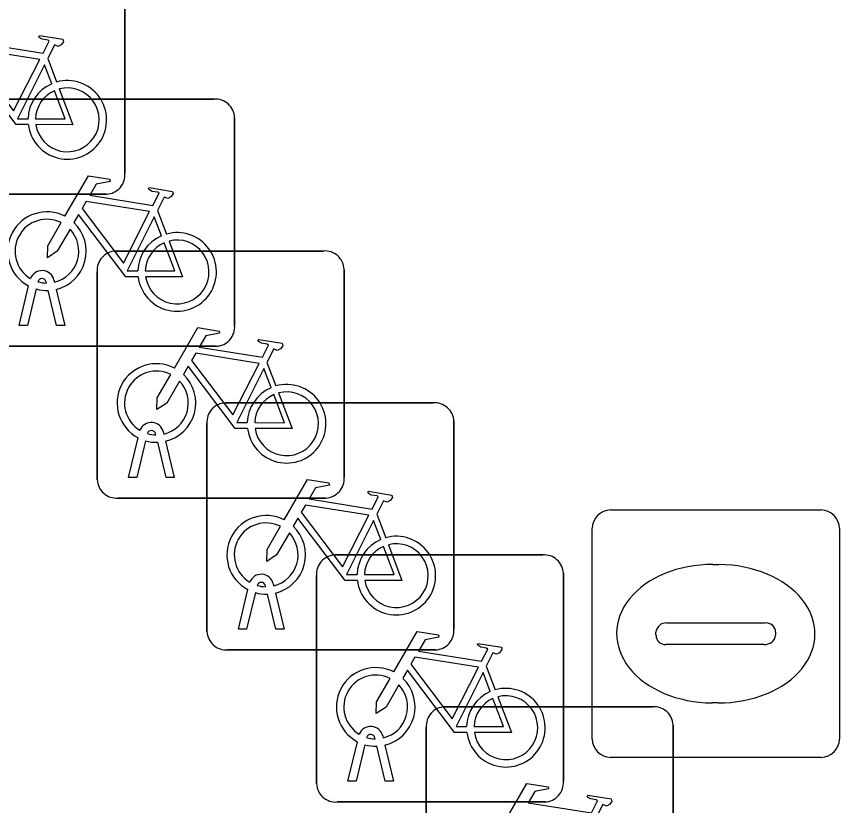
# Model space of a CAD drawing. Extents: x 161087 to 161926, y 382572 to 383873.
# Drawn here: x 161484.965 to 161488.294, y 383519.964 to 383523.155 of the extents above; entities that cross this region are included whole.
import ezdxf

# ---------------------------------------------------------------- set-up
doc = ezdxf.new("R2010")
doc.units = 0
doc.layers.add('IMGEO_Fietsenrek', color=7, linetype='Continuous')
doc.layers.add('IMGEO_Kolk', color=7, linetype='Continuous')

msp = doc.modelspace()

# ---------------------------------------------------------------- linework, layer by layer
at = {"layer": 'IMGEO_Fietsenrek'}
for p, q in [((161485.4035, 383523.3611), (161485.4035, 383522.5202)), ((161485.4035, 383522.5202), (161485.4035, 383523.3611)), ((161485.0912, 383522.9852), (161485.1275, 383522.89)), ((161484.9229, 383522.8205), (161485.7638, 383522.8205)), ((161485.7638, 383522.8205), (161484.9229, 383522.8205)), ((161485.8475, 383522.7461), (161485.8475, 383521.9052)), ((161485.8475, 383521.9052), (161485.8475, 383522.7461)), ((161485.3291, 383522.4365), (161484.4882, 383522.4365)), ((161484.4882, 383522.4365), (161485.3291, 383522.4365)), ((161485.5352, 383522.3702), (161485.5715, 383522.275)), ((161485.3659, 383522.2065), (161486.2068, 383522.2065)), ((161486.2068, 383522.2065), (161485.3659, 383522.2065)), ((161485.2915, 383521.2819), (161485.2915, 383522.1228)), ((161485.2915, 383522.1228), (161485.2915, 383521.2819)), ((161486.2905, 383522.1321), (161486.2905, 383521.2912)), ((161486.2905, 383521.2912), (161486.2905, 383522.1321)), ((161485.0859, 383522.0769), (161485.0849, 383522.0812)), ((161485.1166, 383522.0884), (161485.1184, 383522.0805)), ((161484.9755, 383521.9053), (161485.0138, 383522.0653)), ((161485.0442, 383522.0531), (161485.0089, 383521.9053)), ((161485.127, 383521.9053), (161485.0931, 383522.047)), ((161485.1254, 383522.0513), (161485.1604, 383521.9053)), ((161485.0089, 383521.9053), (161484.9755, 383521.9053)), ((161485.1604, 383521.9053), (161485.127, 383521.9053)), ((161485.7731, 383521.8215), (161484.9322, 383521.8215)), ((161484.9322, 383521.8215), (161485.7731, 383521.8215)), ((161485.9782, 383521.7562), (161486.0145, 383521.661)), ((161485.8099, 383521.5925), (161486.6508, 383521.5925)), ((161486.6508, 383521.5925), (161485.8099, 383521.5925)), ((161486.7345, 383521.5181), (161486.7345, 383520.6772)), ((161486.7345, 383520.6772), (161486.7345, 383521.5181)), ((161485.7355, 383520.6679), (161485.7355, 383521.5088)), ((161485.7355, 383521.5088), (161485.7355, 383520.6679)), ((161485.4185, 383521.2913), (161485.4568, 383521.4513)), ((161485.5289, 383521.4629), (161485.5279, 383521.4672)), ((161485.5596, 383521.4744), (161485.5614, 383521.4665)), ((161485.4872, 383521.4391), (161485.4519, 383521.2913)), ((161485.57, 383521.2913), (161485.5361, 383521.433)), ((161485.5684, 383521.4373), (161485.6034, 383521.2913)), ((161485.4519, 383521.2913), (161485.4185, 383521.2913)), ((161485.6034, 383521.2913), (161485.57, 383521.2913)), ((161486.2161, 383521.2075), (161485.3752, 383521.2075)), ((161485.3752, 383521.2075), (161486.2161, 383521.2075)), ((161486.4222, 383521.1422), (161486.4585, 383521.047)), ((161486.2529, 383520.9775), (161487.0938, 383520.9775)), ((161487.0938, 383520.9775), (161486.2529, 383520.9775)), ((161486.1785, 383520.0529), (161486.1785, 383520.8938)), ((161486.1785, 383520.8938), (161486.1785, 383520.0529)), ((161487.1775, 383520.9031), (161487.1775, 383520.0622)), ((161487.1775, 383520.0622), (161487.1775, 383520.9031)), ((161485.9729, 383520.8489), (161485.9719, 383520.8532)), ((161486.0036, 383520.8604), (161486.0054, 383520.8525)), ((161485.8625, 383520.6773), (161485.9008, 383520.8373)), ((161485.9312, 383520.8251), (161485.8959, 383520.6773)), ((161486.014, 383520.6773), (161485.9801, 383520.819)), ((161486.0124, 383520.8233), (161486.0474, 383520.6773)), ((161485.8959, 383520.6773), (161485.8625, 383520.6773)), ((161486.0474, 383520.6773), (161486.014, 383520.6773)), ((161486.6601, 383520.5935), (161485.8192, 383520.5935)), ((161485.8192, 383520.5935), (161486.6601, 383520.5935)), ((161486.8652, 383520.5272), (161486.9015, 383520.432)), ((161486.6969, 383520.3635), (161487.5378, 383520.3635)), ((161487.5378, 383520.3635), (161486.6969, 383520.3635)), ((161486.6225, 383519.4389), (161486.6225, 383520.2798)), ((161486.6225, 383520.2798), (161486.6225, 383519.4389)), ((161487.6215, 383520.2891), (161487.6215, 383519.4482)), ((161487.6215, 383519.4482), (161487.6215, 383520.2891)), ((161486.4466, 383520.2454), (161486.4484, 383520.2375)), ((161486.3055, 383520.0623), (161486.3438, 383520.2223)), ((161486.4159, 383520.2339), (161486.4149, 383520.2382)), ((161486.3742, 383520.2101), (161486.3389, 383520.0623)), ((161486.457, 383520.0623), (161486.4231, 383520.204)), ((161486.4554, 383520.2083), (161486.4904, 383520.0623)), ((161486.3389, 383520.0623), (161486.3055, 383520.0623)), ((161486.4904, 383520.0623), (161486.457, 383520.0623)), ((161487.1031, 383519.9785), (161486.2622, 383519.9785)), ((161486.2622, 383519.9785), (161487.1031, 383519.9785))]:
    msp.add_line(p, q, dxfattribs=at)
for points in [[(161484.7171, 383522.9622), (161484.8118, 383523.1257), (161484.898, 383523.1119), (161484.8997, 383523.1032), (161484.8436, 383523.0923), (161484.8174, 383523.047), (161485.0726, 383523.0062)], [(161485.0726, 383523.0062), (161485.0976, 383523.055), (161485.0925, 383523.059), (161485.0693, 383523.0627), (161485.0566, 383523.0702), (161485.0556, 383523.0733), (161485.0578, 383523.0779), (161485.1526, 383523.0628), (161485.1549, 383523.0525), (161485.1455, 383523.0401), (161485.1331, 383523.0337), (161485.1186, 383523.0399), (161485.0912, 383522.9852)], [(161485.0597, 383522.981), (161484.8029, 383523.022), (161484.7862, 383522.9932), (161484.9532, 383522.7729), (161485.0597, 383522.981)], [(161485.0128, 383522.7175), (161484.9631, 383522.7176), (161484.7724, 383522.9693), (161484.7534, 383522.9365)], [(161485.1077, 383522.883), (161485.0784, 383522.9598), (161484.969, 383522.7417), (161485.0117, 383522.7416)], [(161485.0417, 383522.7415), (161485.1616, 383522.7413), (161485.1184, 383522.8549)], [(161485.1382, 383522.8618), (161485.1932, 383522.7172), (161485.0431, 383522.7175)], [(161485.1611, 383522.3472), (161485.2558, 383522.5107), (161485.342, 383522.4969), (161485.3437, 383522.4882), (161485.2876, 383522.4773), (161485.2614, 383522.432), (161485.5166, 383522.3912)], [(161485.5166, 383522.3912), (161485.5416, 383522.44), (161485.5365, 383522.444), (161485.5133, 383522.4477), (161485.5006, 383522.4552), (161485.4996, 383522.4583), (161485.5018, 383522.4629), (161485.5966, 383522.4478), (161485.5989, 383522.4375), (161485.5895, 383522.4251), (161485.5771, 383522.4187), (161485.5626, 383522.4249), (161485.5352, 383522.3702)], [(161485.5037, 383522.366), (161485.2469, 383522.407), (161485.2302, 383522.3782), (161485.3972, 383522.1579), (161485.5037, 383522.366)], [(161485.4568, 383522.1025), (161485.4071, 383522.1026), (161485.2164, 383522.3543), (161485.1974, 383522.3215)], [(161485.5517, 383522.268), (161485.5224, 383522.3448), (161485.413, 383522.1267), (161485.4557, 383522.1266)], [(161485.1818, 383522.2947), (161485.1302, 383522.2055), (161485.0903, 383522.1795), (161485.0915, 383522.227), (161485.146, 383522.3212)], [(161485.5822, 383522.2468), (161485.6372, 383522.1022), (161485.4871, 383522.1025)], [(161485.4857, 383522.1265), (161485.6056, 383522.1263), (161485.5624, 383522.2399)], [(161485.6041, 383521.7332), (161485.6988, 383521.8967), (161485.785, 383521.8829), (161485.7867, 383521.8742), (161485.7306, 383521.8633), (161485.7044, 383521.818), (161485.9596, 383521.7772)], [(161485.9596, 383521.7772), (161485.9846, 383521.826), (161485.9795, 383521.83), (161485.9563, 383521.8337), (161485.9436, 383521.8412), (161485.9426, 383521.8443), (161485.9448, 383521.8489), (161486.0396, 383521.8338), (161486.0419, 383521.8235), (161486.0325, 383521.8111), (161486.0201, 383521.8047), (161486.0056, 383521.8109), (161485.9782, 383521.7562)], [(161485.9467, 383521.752), (161485.6899, 383521.793), (161485.6732, 383521.7642), (161485.8402, 383521.5439), (161485.9467, 383521.752)], [(161485.8998, 383521.4885), (161485.8501, 383521.4886), (161485.6594, 383521.7403), (161485.6404, 383521.7075)], [(161485.9947, 383521.654), (161485.9654, 383521.7308), (161485.856, 383521.5127), (161485.8987, 383521.5126)], [(161485.6248, 383521.6807), (161485.5732, 383521.5915), (161485.5333, 383521.5655), (161485.5345, 383521.613), (161485.589, 383521.7072)], [(161485.9287, 383521.5125), (161486.0486, 383521.5123), (161486.0054, 383521.6259)], [(161486.0252, 383521.6328), (161486.0802, 383521.4882), (161485.9301, 383521.4885)], [(161486.0481, 383521.1192), (161486.1428, 383521.2827), (161486.229, 383521.2689), (161486.2307, 383521.2602), (161486.1746, 383521.2493), (161486.1484, 383521.204), (161486.4036, 383521.1632)], [(161486.4036, 383521.1632), (161486.4286, 383521.212), (161486.4235, 383521.216), (161486.4003, 383521.2197), (161486.3876, 383521.2272), (161486.3866, 383521.2303), (161486.3888, 383521.2349), (161486.4836, 383521.2198), (161486.4859, 383521.2095), (161486.4765, 383521.1971), (161486.4641, 383521.1907), (161486.4496, 383521.1969), (161486.4222, 383521.1422)], [(161486.3907, 383521.138), (161486.1339, 383521.179), (161486.1172, 383521.1502), (161486.2842, 383520.9299), (161486.3907, 383521.138)], [(161486.3438, 383520.8745), (161486.2941, 383520.8746), (161486.1034, 383521.1263), (161486.0844, 383521.0935)], [(161486.4387, 383521.04), (161486.4094, 383521.1168), (161486.3, 383520.8987), (161486.3427, 383520.8986)], [(161486.0688, 383521.0667), (161486.0172, 383520.9775), (161485.9773, 383520.9515), (161485.9785, 383520.999), (161486.033, 383521.0932)], [(161486.3727, 383520.8985), (161486.4926, 383520.8983), (161486.4494, 383521.0119)], [(161486.4692, 383521.0188), (161486.5242, 383520.8742), (161486.3741, 383520.8745)], [(161486.4911, 383520.5042), (161486.5858, 383520.6677), (161486.672, 383520.6539), (161486.6737, 383520.6452), (161486.6176, 383520.6343), (161486.5914, 383520.589), (161486.8466, 383520.5482)], [(161486.8466, 383520.5482), (161486.8716, 383520.597), (161486.8665, 383520.601), (161486.8433, 383520.6047), (161486.8306, 383520.6122), (161486.8296, 383520.6153), (161486.8318, 383520.6199), (161486.9266, 383520.6048), (161486.9289, 383520.5945), (161486.9195, 383520.5821), (161486.9071, 383520.5757), (161486.8926, 383520.5819), (161486.8652, 383520.5272)], [(161486.8337, 383520.523), (161486.5769, 383520.564), (161486.5602, 383520.5352), (161486.7272, 383520.3149), (161486.8337, 383520.523)], [(161486.5118, 383520.4517), (161486.4602, 383520.3625), (161486.4203, 383520.3365), (161486.4215, 383520.384), (161486.476, 383520.4782)], [(161486.7868, 383520.2595), (161486.7371, 383520.2596), (161486.5464, 383520.5113), (161486.5274, 383520.4785)], [(161486.8817, 383520.425), (161486.8524, 383520.5018), (161486.743, 383520.2837), (161486.7857, 383520.2836)], [(161486.8157, 383520.2835), (161486.9356, 383520.2833), (161486.8924, 383520.3969)], [(161486.9122, 383520.4038), (161486.9672, 383520.2592), (161486.8171, 383520.2595)], [(161486.9351, 383519.8902), (161487.0298, 383520.0537), (161487.116, 383520.0399), (161487.1177, 383520.0312), (161487.0616, 383520.0203), (161487.0354, 383519.975), (161487.2906, 383519.9342)], [(161487.2906, 383519.9342), (161487.3156, 383519.983), (161487.3105, 383519.987), (161487.2873, 383519.9907), (161487.2746, 383519.9982), (161487.2736, 383520.0013), (161487.2758, 383520.0059), (161487.3706, 383519.9908), (161487.3729, 383519.9805), (161487.3635, 383519.9681), (161487.3511, 383519.9617), (161487.3366, 383519.9679), (161487.3092, 383519.9132)]]:
    msp.add_lwpolyline(points, dxfattribs=at)
for centre, radius, start, end in [((161485.1707, 383522.7369), 0.159, 113.3408, 178.3217), ((161485.1707, 383522.7369), 0.159, 187.0065, 105.7708), ((161485.1707, 383522.7369), 0.129, 113.923, 177.9556), ((161485.1707, 383522.7369), 0.129, 188.6715, 104.5883), ((161485.7696, 383522.7428), 0.0779, 2.4484, 94.2845), ((161485.7696, 383522.7428), 0.0779, 2.4484, 94.2845), ((161485.3258, 383522.5144), 0.0779, 272.4484, 4.2845), ((161485.3258, 383522.5144), 0.0779, 272.4484, 4.2845), ((161485.0881, 383522.2059), 0.159, 62.6766, 242.1369), ((161485.0881, 383522.2059), 0.129, 63.3192, 238.903), ((161485.0881, 383522.2059), 0.159, 283.5766, 46.6042), ((161485.0881, 383522.2059), 0.129, 283.6043, 43.4302), ((161485.6147, 383522.1219), 0.159, 187.0065, 105.7708), ((161485.6147, 383522.1219), 0.159, 113.3408, 178.3217), ((161485.6147, 383522.1219), 0.129, 188.6715, 104.5883), ((161485.6147, 383522.1219), 0.129, 113.923, 177.9556), ((161485.3692, 383522.1286), 0.0779, 92.4484, 184.2845), ((161485.3692, 383522.1286), 0.0779, 92.4484, 184.2845), ((161486.2126, 383522.1288), 0.0779, 2.4484, 94.2845), ((161486.2126, 383522.1288), 0.0779, 2.4484, 94.2845), ((161485.0679, 383522.0773), 0.0499, 12.8025, 158.6934), ((161485.0679, 383522.0773), 0.0174, 12.8025, 163.4502), ((161485.0881, 383522.2059), 0.129, 253.415, 269.0204), ((161485.0881, 383522.2059), 0.159, 253.9967, 271.7867), ((161485.7698, 383521.8994), 0.0779, 272.4484, 4.2845), ((161485.7698, 383521.8994), 0.0779, 272.4484, 4.2845), ((161485.5311, 383521.5919), 0.159, 62.6766, 242.1369), ((161485.5311, 383521.5919), 0.129, 63.3192, 238.903), ((161485.5311, 383521.5919), 0.129, 283.6043, 43.4302), ((161485.5311, 383521.5919), 0.159, 283.5766, 46.6042), ((161486.0577, 383521.5079), 0.159, 113.3408, 178.3217), ((161486.0577, 383521.5079), 0.159, 187.0065, 105.7708), ((161486.0577, 383521.5079), 0.129, 113.923, 177.9556), ((161486.0577, 383521.5079), 0.129, 188.6715, 104.5883), ((161485.8132, 383521.5146), 0.0779, 92.4484, 184.2845), ((161485.8132, 383521.5146), 0.0779, 92.4484, 184.2845), ((161486.6566, 383521.5148), 0.0779, 2.4484, 94.2845), ((161486.6566, 383521.5148), 0.0779, 2.4484, 94.2845), ((161485.5109, 383521.4633), 0.0499, 12.8025, 158.6934), ((161485.5109, 383521.4633), 0.0174, 12.8025, 163.4502), ((161485.5311, 383521.5919), 0.129, 253.415, 269.0204), ((161485.5311, 383521.5919), 0.159, 253.9967, 271.7867), ((161485.3694, 383521.2852), 0.0779, 182.4484, 274.2845), ((161485.3694, 383521.2852), 0.0779, 182.4484, 274.2845), ((161486.2128, 383521.2854), 0.0779, 272.4484, 4.2845), ((161486.2128, 383521.2854), 0.0779, 272.4484, 4.2845), ((161485.9751, 383520.9779), 0.159, 62.6766, 242.1369), ((161485.9751, 383520.9779), 0.129, 63.3192, 238.903), ((161485.9751, 383520.9779), 0.159, 283.5766, 46.6042), ((161485.9751, 383520.9779), 0.129, 283.6043, 43.4302), ((161486.5017, 383520.8939), 0.159, 187.0065, 105.7708), ((161486.5017, 383520.8939), 0.159, 113.3408, 178.3217), ((161486.5017, 383520.8939), 0.129, 113.923, 177.9556), ((161486.5017, 383520.8939), 0.129, 188.6715, 104.5883), ((161487.0996, 383520.8998), 0.0779, 2.4484, 94.2845), ((161487.0996, 383520.8998), 0.0779, 2.4484, 94.2845), ((161486.2562, 383520.8996), 0.0779, 92.4484, 184.2845), ((161486.2562, 383520.8996), 0.0779, 92.4484, 184.2845), ((161485.9549, 383520.8493), 0.0499, 12.8025, 158.6934), ((161485.9549, 383520.8493), 0.0174, 12.8025, 163.4502), ((161485.9751, 383520.9779), 0.129, 253.415, 269.0204), ((161485.9751, 383520.9779), 0.159, 253.9967, 271.7867), ((161485.8134, 383520.6712), 0.0779, 182.4484, 274.2845), ((161485.8134, 383520.6712), 0.0779, 182.4484, 274.2845), ((161486.6568, 383520.6714), 0.0779, 272.4484, 4.2845), ((161486.6568, 383520.6714), 0.0779, 272.4484, 4.2845), ((161486.4181, 383520.3629), 0.159, 62.6766, 242.1369), ((161486.4181, 383520.3629), 0.129, 63.3192, 238.903), ((161486.4181, 383520.3629), 0.159, 283.5766, 46.6042), ((161486.4181, 383520.3629), 0.129, 283.6043, 43.4302), ((161486.9447, 383520.2789), 0.159, 113.3408, 178.3217), ((161486.9447, 383520.2789), 0.159, 187.0065, 105.7708), ((161486.9447, 383520.2789), 0.129, 113.923, 177.9556), ((161486.9447, 383520.2789), 0.129, 188.6715, 104.5883), ((161486.7002, 383520.2856), 0.0779, 92.4484, 184.2845), ((161486.7002, 383520.2856), 0.0779, 92.4484, 184.2845), ((161487.5436, 383520.2858), 0.0779, 2.4484, 94.2845), ((161487.5436, 383520.2858), 0.0779, 2.4484, 94.2845), ((161486.3979, 383520.2343), 0.0499, 12.8025, 158.6934), ((161486.3979, 383520.2343), 0.0174, 12.8025, 163.4502), ((161486.4181, 383520.3629), 0.129, 253.415, 269.0204), ((161486.4181, 383520.3629), 0.159, 253.9967, 271.7867), ((161486.2564, 383520.0562), 0.0779, 182.4484, 274.2845), ((161486.2564, 383520.0562), 0.0779, 182.4484, 274.2845), ((161487.0998, 383520.0564), 0.0779, 272.4484, 4.2845), ((161487.0998, 383520.0564), 0.0779, 272.4484, 4.2845)]:
    msp.add_arc(centre, radius, start, end, dxfattribs=at)
at = {"layer": 'IMGEO_Kolk'}
for p, q in [((161487.3679, 383521.1595), (161488.2201, 383521.1595)), ((161487.2935, 383520.2329), (161487.2935, 383521.0851)), ((161488.2945, 383521.0851), (161488.2945, 383520.2329)), ((161487.7815, 383520.9387), (161487.8065, 383520.9387)), ((161487.595, 383520.7023), (161487.9929, 383520.7023)), ((161487.5519, 383520.6529), (161487.5519, 383520.6651)), ((161488.036, 383520.6651), (161488.036, 383520.6529)), ((161487.9895, 383520.6157), (161487.5916, 383520.6157)), ((161487.8035, 383520.3793), (161487.7786, 383520.3793)), ((161488.2201, 383520.1585), (161487.3679, 383520.1585))]:
    msp.add_line(p, q, dxfattribs=at)
for points in [[(161487.3679, 383521.1595), (161488.2201, 383521.1595)], [(161487.2935, 383520.2329), (161487.2935, 383521.0851)], [(161488.2945, 383521.0851), (161488.2945, 383520.2329)], [(161488.2201, 383520.1585), (161487.3679, 383520.1585)]]:
    msp.add_lwpolyline(points, dxfattribs=at)
for centre, radius, start, end in [((161487.37, 383521.083), 0.0765, 91.552, 178.448), ((161487.37, 383521.083), 0.0765, 91.552, 178.448), ((161488.218, 383521.083), 0.0765, 1.552, 88.448), ((161488.218, 383521.083), 0.0765, 1.552, 88.448), ((161487.5921, 383520.6621), 0.0403, 85.8775, 175.7526), ((161487.9974, 383520.6639), 0.0386, 1.7309, 96.639), ((161487.5886, 383520.6522), 0.0366, 178.938, 274.7102), ((161487.9934, 383520.6585), 0.043, 264.8664, 352.4533), ((161487.37, 383520.235), 0.0765, 181.552, 268.448), ((161487.37, 383520.235), 0.0765, 181.552, 268.448), ((161488.218, 383520.235), 0.0765, 271.552, 358.448), ((161488.218, 383520.235), 0.0765, 271.552, 358.448)]:
    msp.add_arc(centre, radius, start, end, dxfattribs=at)
for centre, major_axis, ratio, start_param, end_param in [((161487.78, 383520.659), (-0.3872, 0.002), 0.722429, 4.712389, 7.853982), ((161487.805, 383520.659), (-0.3901, 0.002), 0.717154, 1.570796, 4.712389)]:
    msp.add_ellipse(centre, major_axis=major_axis, ratio=ratio, start_param=start_param, end_param=end_param, dxfattribs=at)

doc.saveas('drawing.dxf')
